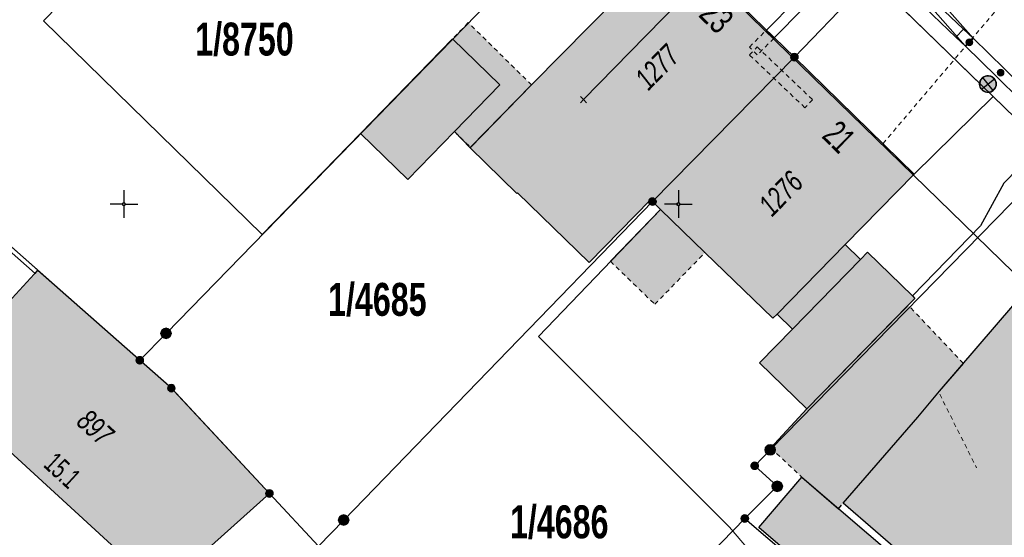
# Model space of a CAD drawing. Header units: metres. Extents: x 2695560 to 2696939, y 1260491 to 1262050.
# Tile 274 of 656: x 2695821 to 2695866, y 1260885 to 1260908. Entities that reach past the tile are written whole.
import ezdxf

# ---------------------------------------------------------------- set-up
doc = ezdxf.new("R2010")
doc.units = ezdxf.units.M
doc.linetypes.add('AUSGEZOGEN', pattern=[0])
doc.linetypes.add('VERDECKT2_S2', pattern=[0.36, 0.2, -0.16])
for name, color, linetype in [('XR$1$AV_Flächen (EO)', 7, 'AUSGEZOGEN'), ('XR$1$AV_Gebäudeflächen (BB)', 7, 'AUSGEZOGEN'), ('XR$1$AV_Gebäudeflächen (EO)', 7, 'AUSGEZOGEN'), ('XR$1$AV_Grenzpunkte', 7, 'AUSGEZOGEN'), ('XR$1$AV_Grundstück-Nr.', 7, 'AUSGEZOGEN'), ('XR$1$AV_Haus-Nr.', 7, 'AUSGEZOGEN'), ('XR$1$AV_Koordinatennetzpunkte', 7, 'AUSGEZOGEN'), ('XR$1$AV_Linien (BB)', 7, 'AUSGEZOGEN'), ('XR$1$AV_Linien (EO)', 7, 'AUSGEZOGEN'), ('XR$1$AV_Versicherung-Nr.', 7, 'AUSGEZOGEN'), ('XR$1$EW_LK_Knoten', 1, 'AUSGEZOGEN'), ('XR$1$Liegenschaftsgrenzen', 7, 'AUSGEZOGEN'), ('XR$1$PFAV', 255, 'AUSGEZOGEN'), ('XR$1$PFEW', 255, 'AUSGEZOGEN'), ('XR$1$RAEW', 8, 'AUSGEZOGEN'), ('XR$1$RP_Abstandslinie', 7, 'AUSGEZOGEN')]:
    doc.layers.add(name, color=color, linetype=linetype)
for name, color, linetype, lineweight in [('XR$2$ABW-Linie-R-ungenau', 4, 'VERDECKT2_S2', 18), ('XR$2$ELE-LinieFlaeche-genau', 1, 'AUSGEZOGEN', 18), ('XR$2$ELE-LinieFlaeche-ungenau', 1, 'VERDECKT2_S2', 18), ('XR$2$KOM-Linie-U-genau', 91, 'AUSGEZOGEN', 18), ('XR$2$KOM-Punkt-U', 91, 'AUSGEZOGEN', 18)]:
    doc.layers.add(name, color=color, linetype=linetype, lineweight=lineweight)
doc.styles.add('ARIAL', font='arial.ttf')

# ---------------------------------------------------------------- blocks, each defined once
blk = doc.blocks.new('BAV15')
at = {"layer": 'XR$1$PFAV', "transparency": 33554687}
blk.add_hatch(color=7, dxfattribs=at).paths.add_polyline_path([(0.5, 0), (0.49, 0.101), (0.459, 0.197), (0.41, 0.286), (0.344, 0.362), (0.264, 0.424), (0.174, 0.469), (0.076, 0.494), (-0.025, 0.499), (-0.125, 0.484), (-0.22, 0.449), (-0.306, 0.395), (-0.379, 0.326), (-0.437, 0.243), (-0.477, 0.15), (-0.497, 0.051), (-0.497, -0.051), (-0.477, -0.15), (-0.437, -0.243), (-0.379, -0.326), (-0.306, -0.395), (-0.22, -0.449), (-0.125, -0.484), (-0.025, -0.499), (0.076, -0.494), (0.174, -0.469), (0.264, -0.424), (0.344, -0.362), (0.41, -0.286), (0.459, -0.197), (0.49, -0.101)])
at = {"color": 7, "transparency": 33554687}
for start, end in [(90, 270), (270, 90)]:
    blk.add_arc((0, 0), 0.5, start, end, dxfattribs=at)
at = {"layer": 'XR$1$PFAV', "transparency": 33554687}
blk.add_circle((0, 0), 0.5, dxfattribs=at)
blk = doc.blocks.new('BWAV20')
at = {"true_color": 0x000000, "transparency": 33554687}
blk.add_hatch(color=18, dxfattribs=at).paths.add_polyline_path([(0.17, 0), (0.16, 0.03), (0.15, 0.07), (0.14, 0.1), (0.11, 0.12), (0.09, 0.14), (0.06, 0.16), (0.03, 0.16), (-0.01, 0.17), (-0.04, 0.16), (-0.07, 0.15), (-0.1, 0.13), (-0.13, 0.11), (-0.15, 0.08), (-0.16, 0.05), (-0.17, 0.02), (-0.17, -0.02), (-0.16, -0.05), (-0.15, -0.08), (-0.13, -0.11), (-0.1, -0.13), (-0.07, -0.15), (-0.04, -0.16), (-0.01, -0.17), (0.03, -0.16), (0.06, -0.16), (0.09, -0.14), (0.11, -0.12), (0.14, -0.1), (0.15, -0.07), (0.16, -0.03)])
at = {"layer": 'XR$1$PFAV', "transparency": 33554687}
blk.add_hatch(color=7, dxfattribs=at).paths.add_polyline_path([(0.5, 0), (0.49, 0.1), (0.46, 0.2), (0.41, 0.29), (0.34, 0.36), (0.26, 0.42), (0.17, 0.47), (0.08, 0.49), (-0.03, 0.5), (-0.13, 0.48), (-0.22, 0.45), (-0.31, 0.4), (-0.38, 0.33), (-0.44, 0.24), (-0.48, 0.15), (-0.5, 0.05), (-0.5, -0.05), (-0.48, -0.15), (-0.44, -0.24), (-0.38, -0.33), (-0.31, -0.4), (-0.22, -0.45), (-0.13, -0.48), (-0.03, -0.5), (0.08, -0.49), (0.17, -0.47), (0.26, -0.42), (0.34, -0.36), (0.41, -0.29), (0.46, -0.2), (0.49, -0.1)])
blk = doc.blocks.new('BAV2041')
at = {"color": 7, "transparency": 33554687}
for p, q in [((0, 0.5), (0, 0.05)), ((-0.05, 0), (-0.5, 0)), ((0.05, 0), (0.5, 0)), ((0, -0.05), (0, -0.5))]:
    blk.add_line(p, q, dxfattribs=at)
blk.add_circle((0, 0), 0.05, dxfattribs=at)
for start, end in [(90, 270), (270, 90)]:
    blk.add_arc((0, 0), 0.05, start, end, dxfattribs=at)
blk = doc.blocks.new('BEWLP2549_S')
at = {"layer": 'XR$1$PFEW', "transparency": 33554687}
blk.add_hatch(color=7, dxfattribs=at).paths.add_polyline_path([(0.5, 0), (0.49, 0.101), (0.459, 0.197), (0.41, 0.286), (0.344, 0.362), (0.264, 0.424), (0.174, 0.469), (0.076, 0.494), (-0.025, 0.499), (-0.125, 0.484), (-0.22, 0.449), (-0.306, 0.395), (-0.379, 0.326), (-0.437, 0.243), (-0.477, 0.15), (-0.497, 0.051), (-0.497, -0.051), (-0.477, -0.15), (-0.437, -0.243), (-0.379, -0.326), (-0.306, -0.395), (-0.22, -0.449), (-0.125, -0.484), (-0.025, -0.499), (0.076, -0.494), (0.174, -0.469), (0.264, -0.424), (0.344, -0.362), (0.41, -0.286), (0.459, -0.197), (0.49, -0.101)])
at = {"color": 1, "transparency": 33554687}
for p, q in [((0.354, -0.354), (-0.354, 0.354)), ((-0.354, -0.354), (0.354, 0.354))]:
    blk.add_line(p, q, dxfattribs=at)
for start, end in [(91.38095, 268.61905), (268.61905, 91.38095)]:
    blk.add_arc((0, 0), 0.5, start, end, dxfattribs=at)
at = {"layer": 'XR$1$PFEW', "transparency": 33554687}
blk.add_circle((0, 0), 0.5, dxfattribs=at)
blk = doc.blocks.new('BEW957')
at = {"layer": 'XR$1$RAEW', "transparency": 33554687}
blk.add_hatch(color=1, dxfattribs=at).paths.add_polyline_path([(-0.5, 0), (-0.5, -0.05), (-0.49, -0.1), (-0.48, -0.15), (-0.46, -0.2), (-0.44, -0.24), (-0.41, -0.29), (-0.38, -0.33), (-0.34, -0.36), (-0.31, -0.4), (-0.26, -0.42), (-0.22, -0.45), (-0.17, -0.47), (-0.13, -0.48), (-0.08, -0.49), (-0.03, -0.5), (0.03, -0.5), (0.08, -0.49), (0.13, -0.48), (0.17, -0.47), (0.22, -0.45), (0.26, -0.42), (0.31, -0.4), (0.34, -0.36), (0.38, -0.33), (0.41, -0.29), (0.44, -0.24), (0.46, -0.2), (0.48, -0.15), (0.49, -0.1), (0.5, -0.05), (0.5, 0), (0.5, 0.05), (0.49, 0.1), (0.48, 0.15), (0.46, 0.2), (0.44, 0.24), (0.41, 0.29), (0.38, 0.33), (0.34, 0.36), (0.31, 0.4), (0.26, 0.42), (0.22, 0.45), (0.17, 0.47), (0.13, 0.48), (0.08, 0.49), (0.03, 0.5), (-0.03, 0.5), (-0.08, 0.49), (-0.13, 0.48), (-0.17, 0.47), (-0.22, 0.45), (-0.26, 0.42), (-0.31, 0.4), (-0.34, 0.36), (-0.38, 0.33), (-0.41, 0.29), (-0.44, 0.24), (-0.46, 0.2), (-0.48, 0.15), (-0.49, 0.1), (-0.5, 0.05)])
at = {"color": 1, "transparency": 33554687}
for start, end in [(90, 180), (180, 270), (0, 90), (270, 0)]:
    blk.add_arc((0, 0), 0.5, start, end, dxfattribs=at)
at = {"layer": 'XR$1$RAEW', "color": 1, "transparency": 33554687}
blk.add_circle((0, 0), 0.5, dxfattribs=at)
blk = doc.blocks.new('KOM-UNBEKANNT-U')
at = {"layer": 'XR$2$KOM-Punkt-U', "linetype": 'AUSGEZOGEN', "lineweight": 20, "transparency": 33554687}
for p, q in [((0, 0, 2500), (-141, 141, 2500)), ((-141, -141, 2500), (0, 0, 2500)), ((0, 0, 2500), (141, 141, 2500)), ((141, -141, 2500), (0, 0, 2500))]:
    blk.add_line(p, q, dxfattribs=at)

msp = doc.modelspace()

# ---------------------------------------------------------------- hatches: boundary and pattern name
at = {"layer": 'XR$1$AV_Gebäudeflächen (BB)', "true_color": 0xd2d2d2, "transparency": 33554687}
for points in [[(2695849.8, 1260899.92), (2695856.2, 1260906.44), (2695850.782, 1260911.713), (2695844.41, 1260905.248), (2695844.349, 1260905.186), (2695841.589, 1260902.353), (2695843.682, 1260900.295), (2695843.71, 1260900.323), (2695846.943, 1260897.18), (2695849.711, 1260900.008)], [(2695836.635, 1260902.989), (2695838.769, 1260900.916), (2695840.872, 1260903.08), (2695842.924, 1260905.192), (2695840.792, 1260907.267)], [(2695856.2, 1260906.44), (2695849.8, 1260899.92), (2695850.166, 1260899.565), (2695852.169, 1260897.623), (2695855.228, 1260894.659), (2695855.417, 1260894.852), (2695856.11, 1260894.172), (2695854.626, 1260892.657), (2695856.756, 1260890.572), (2695861.637, 1260895.559), (2695861.521, 1260895.672), (2695859.498, 1260897.637), (2695859.179, 1260897.311), (2695858.491, 1260897.985), (2695861.6, 1260901.154)], [(2695822.096, 1260896.833), (2695817.426, 1260891.771), (2695827.652, 1260882.388), (2695832.53, 1260886.76), (2695828.008, 1260891.611)], [(2695861.319, 1260883.793), (2695863.334, 1260882.05), (2695863.17, 1260881.861), (2695871.203, 1260874.924), (2695878.642, 1260883.572), (2695879.105, 1260884.11), (2695866.142, 1260895.324), (2695862.736, 1260891.366), (2695861.771, 1260890.203), (2695858.406, 1260886.313)], [(2695861.119, 1260883.562), (2695856.543, 1260887.49), (2695854.599, 1260885.225), (2695859.175, 1260881.297)]]:
    msp.add_hatch(color=254, dxfattribs=at).paths.add_polyline_path(points)
at = {"layer": 'XR$1$AV_Gebäudeflächen (EO)', "true_color": 0xebebeb, "transparency": 33554687}
for points in [[(2695840.792, 1260907.267), (2695842.924, 1260905.192), (2695840.872, 1260903.08), (2695841.598, 1260902.375), (2695844.349, 1260905.186), (2695841.499, 1260907.995)], [(2695849.908, 1260895.289), (2695852.169, 1260897.623), (2695850.166, 1260899.565), (2695847.904, 1260897.231)], [(2695863.82, 1260892.626), (2695861.336, 1260895.252), (2695856.756, 1260890.572), (2695855.131, 1260888.806), (2695856.543, 1260887.49), (2695858.197, 1260886.071), (2695858.406, 1260886.313), (2695861.771, 1260890.203), (2695862.736, 1260891.366)]]:
    msp.add_hatch(color=7, dxfattribs=at).paths.add_polyline_path(points)

# ---------------------------------------------------------------- linework, layer by layer
at = {"layer": 'XR$1$AV_Flächen (EO)', "color": 7, "linetype": 'AUSGEZOGEN', "transparency": 33554687}
for p, q in [((2695841.598, 1260902.375), (2695844.349, 1260905.186)), ((2695856.543, 1260887.49), (2695858.197, 1260886.071))]:
    msp.add_line(p, q, dxfattribs=at)
at = {"layer": 'XR$1$AV_Flächen (EO)', "color": 7, "linetype": 'VERDECKT2_S2', "transparency": 33554687}
for p, q in [((2695840.872, 1260903.08), (2695841.598, 1260902.375)), ((2695849.908, 1260895.289), (2695852.169, 1260897.623)), ((2695847.904, 1260897.231), (2695849.908, 1260895.289)), ((2695863.82, 1260892.626), (2695861.336, 1260895.252)), ((2695855.131, 1260888.806), (2695856.543, 1260887.49)), ((2695858.197, 1260886.071), (2695858.406, 1260886.313))]:
    msp.add_line(p, q, dxfattribs=at)
msp.add_lwpolyline([(2695844.349, 1260905.186), (2695841.499, 1260907.995), (2695840.792, 1260907.267)], dxfattribs=at)
at = {"layer": 'XR$1$AV_Flächen (EO)', "color": 7, "linetype": 'AUSGEZOGEN', "transparency": 33554687}
for points in [[(2695840.792, 1260907.267), (2695842.924, 1260905.192), (2695840.872, 1260903.08)], [(2695852.169, 1260897.623), (2695850.166, 1260899.565), (2695847.904, 1260897.231)], [(2695861.336, 1260895.252), (2695856.756, 1260890.572), (2695855.131, 1260888.806)], [(2695858.406, 1260886.313), (2695861.771, 1260890.203), (2695862.736, 1260891.366), (2695863.82, 1260892.626)]]:
    msp.add_lwpolyline(points, dxfattribs=at)
msp.add_lwpolyline([(2695821.964, 1260896.683), (2695822.096, 1260896.833), (2695812.977, 1260904.884), (2695812.845, 1260904.734), (2695821.964, 1260896.683)], close=True, dxfattribs=at)
at = {"layer": 'XR$1$AV_Linien (BB)', "color": 7, "linetype": 'AUSGEZOGEN', "transparency": 33554687}
for p, q in [((2695850.782, 1260911.713), (2695856.2, 1260906.44)), ((2695856.2, 1260906.44), (2695849.8, 1260899.92)), ((2695856.2, 1260906.44), (2695861.6, 1260901.154)), ((2695861.6, 1260901.154), (2695865.158, 1260904.661)), ((2695867.565, 1260902.314), (2695865.158, 1260904.661)), ((2695838.769, 1260900.916), (2695836.635, 1260902.989)), ((2695840.872, 1260903.08), (2695838.769, 1260900.916)), ((2695841.589, 1260902.353), (2695840.872, 1260903.08)), ((2695817.426, 1260891.771), (2695822.096, 1260896.833)), ((2695827.652, 1260882.388), (2695817.426, 1260891.771)), ((2695832.53, 1260886.76), (2695827.652, 1260882.388)), ((2695859.175, 1260881.297), (2695854.599, 1260885.225))]:
    msp.add_line(p, q, dxfattribs=at)
for points in [[(2695836.635, 1260902.989), (2695832.208, 1260898.436), (2695822.343, 1260908.072), (2695825.851, 1260911.663), (2695823.125, 1260914.325), (2695827.742, 1260919.62)], [(2695865.158, 1260904.661), (2695859.653, 1260910.029), (2695854.282, 1260915.265)], [(2695841.589, 1260902.353), (2695844.349, 1260905.186), (2695844.41, 1260905.248), (2695850.782, 1260911.713)], [(2695836.635, 1260902.989), (2695840.792, 1260907.267), (2695842.924, 1260905.192), (2695840.872, 1260903.08)], [(2695841.589, 1260902.353), (2695843.682, 1260900.295), (2695843.71, 1260900.323), (2695846.943, 1260897.18), (2695849.711, 1260900.008), (2695849.8, 1260899.92)], [(2695867.565, 1260902.314), (2695866.962, 1260902.112), (2695865.645, 1260900.755), (2695864.594, 1260898.835), (2695861.521, 1260895.672)], [(2695861.6, 1260901.154), (2695858.491, 1260897.985), (2695859.179, 1260897.311), (2695859.498, 1260897.637), (2695861.521, 1260895.672)], [(2695861.521, 1260895.672), (2695861.637, 1260895.559), (2695856.756, 1260890.572), (2695854.626, 1260892.657), (2695856.11, 1260894.172), (2695855.417, 1260894.852), (2695855.228, 1260894.659), (2695852.169, 1260897.623), (2695850.166, 1260899.565), (2695849.8, 1260899.92)], [(2695822.096, 1260896.833), (2695828.008, 1260891.611), (2695832.53, 1260886.76)], [(2695861.319, 1260883.793), (2695858.406, 1260886.313), (2695861.771, 1260890.203), (2695862.736, 1260891.366), (2695866.142, 1260895.324), (2695879.105, 1260884.11), (2695878.642, 1260883.572)], [(2695854.599, 1260885.225), (2695856.543, 1260887.49), (2695861.119, 1260883.562)]]:
    msp.add_lwpolyline(points, dxfattribs=at)
at = {"layer": 'XR$1$AV_Linien (EO)', "color": 7, "linetype": 'AUSGEZOGEN', "transparency": 33554687}
for p, q in [((2695855.417, 1260894.852), (2695858.491, 1260897.985)), ((2695856.11, 1260894.172), (2695859.179, 1260897.311))]:
    msp.add_line(p, q, dxfattribs=at)
at = {"layer": 'XR$1$Liegenschaftsgrenzen', "color": 7, "linetype": 'AUSGEZOGEN', "transparency": 33554687}
for p, q in [((2695867.99, 1260901.9), (2695859.653, 1260910.029)), ((2695826.689, 1260892.767), (2695816.64, 1260901.65)), ((2695823.683, 1260878.83), (2695832.53, 1260886.76)), ((2695834.743, 1260884.387), (2695832.53, 1260886.76)), ((2695853.97, 1260885.63), (2695872.61, 1260869.7))]:
    msp.add_line(p, q, dxfattribs=at)
for points in [[(2695826.689, 1260892.767), (2695827.87, 1260893.98), (2695850.29, 1260917.01)], [(2695859.653, 1260910.029), (2695858.99, 1260909.34), (2695856.2, 1260906.44), (2695849.8, 1260899.92), (2695835.88, 1260885.56), (2695834.743, 1260884.387)], [(2695867.99, 1260901.9), (2695855.11, 1260888.72), (2695854.411, 1260888.005), (2695855.43, 1260887.08), (2695853.97, 1260885.63)], [(2695832.53, 1260886.76), (2695828.11, 1260891.51), (2695826.689, 1260892.767)], [(2695843.396, 1260874.753), (2695844.53, 1260875.92), (2695853.97, 1260885.63)]]:
    msp.add_lwpolyline(points, dxfattribs=at)
at = {"layer": 'XR$1$RP_Abstandslinie', "color": 7, "linetype": 'AUSGEZOGEN', "transparency": 33554687}
msp.add_lwpolyline([(2695856.7, 1260860.13), (2695857.75, 1260859.23), (2695879.05, 1260884.09), (2695849.73, 1260912.66), (2695820.73, 1260940.94), (2695782.41, 1260978.28), (2695744.56, 1261015.18)], dxfattribs=at)
at = {"layer": 'XR$2$ABW-Linie-R-ungenau', "linetype": 'VERDECKT2_S2', "transparency": 33554687}
msp.add_line((2695862.752, 1260891.235), (2695864.414, 1260887.913), dxfattribs=at)
msp.add_lwpolyline([(2695860.199, 1260902.542), (2695865.526, 1260908.825), (2695865.526, 1260909.49)], dxfattribs=at)
at = {"layer": 'XR$2$ELE-LinieFlaeche-genau', "linetype": 'AUSGEZOGEN', "transparency": 33554687}
for points in [[(2695861.753, 1260908.99), (2695859.113, 1260911.306), (2695859.176, 1260911.295), (2695859.201, 1260911.296), (2695859.225, 1260911.304), (2695859.247, 1260911.317), (2695855.278, 1260907.288), (2695854.922, 1260907.638), (2695858.935, 1260911.713), (2695859.017, 1260911.762), (2695859.109, 1260911.792), (2695859.204, 1260911.797), (2695859.337, 1260911.774), (2695862.083, 1260909.366), (2695861.753, 1260908.99)], [(2695863.895, 1260906.943), (2695862.212, 1260908.862), (2695862.158, 1260908.928), (2695862.118, 1260909.049), (2695862.125, 1260909.18), (2695862.178, 1260909.293), (2695862.442, 1260909.571), (2695862.804, 1260909.227), (2695862.596, 1260909.007), (2695862.619, 1260909.056), (2695862.622, 1260909.117), (2695862.604, 1260909.172), (2695862.594, 1260909.184), (2695864.271, 1260907.273), (2695863.895, 1260906.943)], [(2695863.486, 1260907.332), (2695861.745, 1260908.997), (2695862.091, 1260909.359), (2695863.832, 1260907.694), (2695863.486, 1260907.332)], [(2695863.91, 1260906.927), (2695863.486, 1260907.332), (2695863.832, 1260907.694), (2695864.256, 1260907.289), (2695863.91, 1260906.927)], [(2695870.641, 1260900.305), (2695865.317, 1260905.56), (2695863.909, 1260906.929), (2695864.257, 1260907.287), (2695865.667, 1260905.918), (2695870.993, 1260900.661), (2695870.641, 1260900.305)]]:
    msp.add_lwpolyline(points, close=True, dxfattribs=at)
at = {"layer": 'XR$2$ELE-LinieFlaeche-ungenau', "linetype": 'VERDECKT2_S2', "transparency": 33554687}
for points in [[(2695854.174, 1260906.894), (2695854.924, 1260907.64), (2695855.276, 1260907.286), (2695854.526, 1260906.54), (2695854.174, 1260906.894)], [(2695856.674, 1260904.158), (2695854.178, 1260906.536), (2695854.522, 1260906.898), (2695857.018, 1260904.52), (2695856.674, 1260904.158)]]:
    msp.add_lwpolyline(points, close=True, dxfattribs=at)
at = {"layer": 'XR$2$KOM-Linie-U-genau', "linetype": 'AUSGEZOGEN', "transparency": 33554687}
for p, q in [((2695852.284, 1260910.248), (2695849.488, 1260907.384)), ((2695849.488, 1260907.384), (2695846.694, 1260904.521))]:
    msp.add_line(p, q, dxfattribs=at)
msp.add_lwpolyline([(2695855.244, 1260882.915), (2695853.277, 1260885.232), (2695844.671, 1260893.841), (2695850.168, 1260899.559)], dxfattribs=at)

# ---------------------------------------------------------------- block references
at = {"layer": 'XR$1$AV_Grenzpunkte', "color": 7, "linetype": 'AUSGEZOGEN', "lineweight": -3, "transparency": 33554687}
for name, p, xscale, yscale in [('BAV15', (2695856.2, 1260906.44), 0.3249999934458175, 0.3249999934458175), ('BAV15', (2695849.8, 1260899.92), 0.3249999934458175, 0.3249999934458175), ('BAV15', (2695827.87, 1260893.98), 0.4549999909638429, 0.4549999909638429), ('BWAV20', (2695826.689, 1260892.767), 0.3899999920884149, 0.3899999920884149), ('BAV15', (2695828.11, 1260891.51), 0.3249999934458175, 0.3249999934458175), ('BAV15', (2695855.11, 1260888.72), 0.4549999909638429, 0.4549999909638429), ('BWAV20', (2695854.411, 1260888.005), 0.3899999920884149, 0.3899999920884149), ('BAV15', (2695855.43, 1260887.08), 0.4549999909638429, 0.4549999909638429), ('BAV15', (2695832.53, 1260886.76), 0.3249999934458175, 0.3249999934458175), ('BAV15', (2695835.88, 1260885.56), 0.4549999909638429, 0.4549999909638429), ('BAV15', (2695853.97, 1260885.63), 0.3249999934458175, 0.3249999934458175)]:
    msp.add_blockref(name, p, dxfattribs=dict(at, xscale=xscale, yscale=yscale))
at = {"layer": 'XR$1$AV_Koordinatennetzpunkte', "color": 7, "linetype": 'AUSGEZOGEN', "lineweight": -3, "transparency": 33554687, "xscale": 1.25, "yscale": 1.25}
for p in [(2695825.97, 1260899.81), (2695850.97, 1260899.81)]:
    msp.add_blockref('BAV2041', p, dxfattribs=at)
at = {"layer": 'XR$1$EW_LK_Knoten', "color": 1, "linetype": 'AUSGEZOGEN', "lineweight": -3, "transparency": 33554687, "xscale": 0.2749999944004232, "yscale": 0.2749999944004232}
for p in [(2695864.087, 1260907.108), (2695865.496, 1260905.739)]:
    msp.add_blockref('BEW957', p, dxfattribs=at)
at = {"layer": 'XR$1$EW_LK_Knoten', "color": 1, "linetype": 'AUSGEZOGEN', "lineweight": -3, "transparency": 33554687}
for name, p, xscale, yscale, rotation in [('BEW957', (2695864.087, 1260907.108), 0.2749999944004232, 0.2749999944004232, 270), ('BEWLP2549_S', (2695864.928, 1260905.225), 0.7499999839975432, 0.7499999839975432, 354.1779)]:
    msp.add_blockref(name, p, dxfattribs=dict(at, xscale=xscale, yscale=yscale, rotation=rotation))
at = {"layer": 'XR$2$KOM-Punkt-U', "color": 91, "linetype": 'AUSGEZOGEN', "lineweight": 18, "transparency": 33554687, "xscale": 0.001, "yscale": 0.001, "zscale": 0.001}
msp.add_blockref('KOM-UNBEKANNT-U', (2695846.694, 1260904.521), dxfattribs=at)

# ---------------------------------------------------------------- texts
at = {"layer": 'XR$1$AV_Grundstück-Nr.', "color": 7, "transparency": 33554687, "char_height": 1.48491, "width": 4.98214, "attachment_point": 5, "style": 'ARIAL'}
for s, insert in [('\\A1;{\\fArial|i0|b1;\\H1.484908;\\W0.700000;\\C7;1/8750}\\P', (2695831.407, 1260907.232)), ('\\A1;{\\fArial|i0|b1;\\H1.484908;\\W0.700000;\\C7;1/4685}\\P', (2695837.398, 1260895.49)), ('\\A1;{\\fArial|i0|b1;\\H1.484908;\\W0.700000;\\C7;1/4686}\\P', (2695845.599, 1260885.456))]:
    msp.add_mtext(s, dxfattribs=dict(at, insert=insert))
at = {"layer": 'XR$1$AV_Haus-Nr.', "color": 7, "transparency": 33554687, "style": 'ARIAL'}
for s, insert, char_height, width, attachment_point, rotation in [('\\W0.70;23', (2695853.1, 1260908.695), 1.1621, 1.68109, 2, 315.7758), ('\\W0.64;21', (2695858.625, 1260903.262), 1.1621, 1.59081, 2, 315.612), ('\\W0.63;15.1', (2695822.877, 1260887.448), 0.92968, 1.96781, 8, 317.4633)]:
    msp.add_mtext(s, dxfattribs=dict(at, insert=insert, char_height=char_height, width=width, attachment_point=attachment_point, rotation=rotation))
at = {"layer": 'XR$1$AV_Versicherung-Nr.', "color": 7, "transparency": 33554687, "char_height": 0.96842, "attachment_point": 5, "style": 'ARIAL'}
for s, insert, width, rotation in [('\\A1;{\\fArial|i1|b0;\\H0.968418;\\W0.700000;\\C7;1277}\\P', (2695850.012, 1260905.989), 2.45636, 45.5319), ('\\A1;{\\fArial|i1|b0;\\H0.968418;\\W0.700000;\\C7;1276}\\P', (2695855.588, 1260900.289), 2.45636, 45.5481), ('\\A1;{\\fArial|i1|b0;\\H0.968418;\\W0.700000;\\C7;897}\\P', (2695824.678, 1260889.734), 1.93301, 317.4633)]:
    msp.add_mtext(s, dxfattribs=dict(at, insert=insert, width=width, rotation=rotation))

doc.saveas('drawing.dxf')
